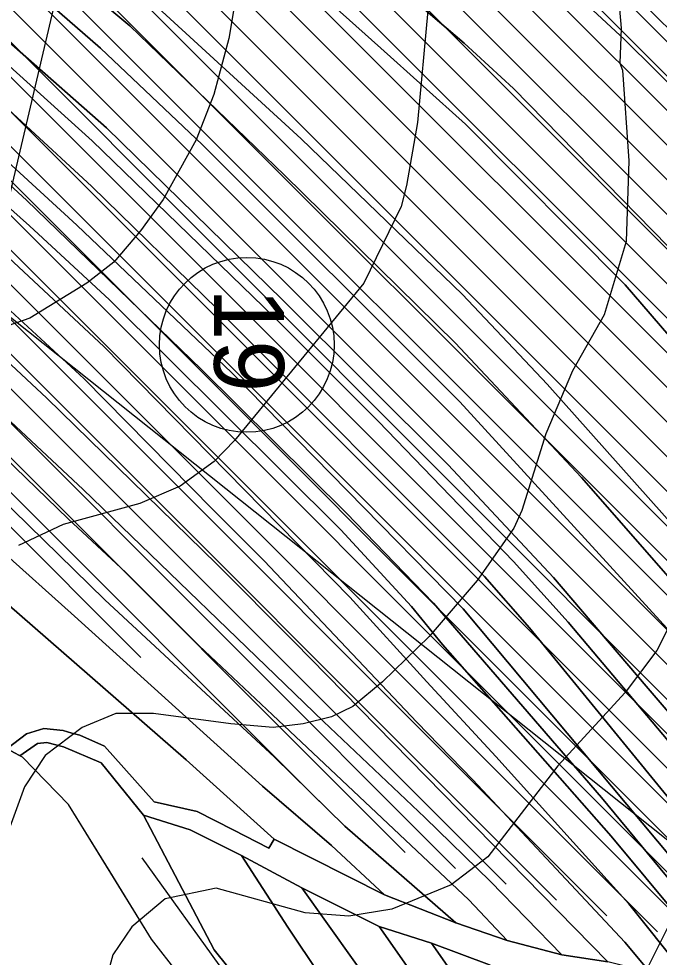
# Model space of a CAD drawing. Extents: x -510989 to -501240, y -1184665 to -1176098.
# Drawn here: x -505553.2 to -505370, y -1182374.7 to -1182106.3 of the extents above; entities that cross this region are included whole.
import ezdxf

# ---------------------------------------------------------------- set-up
doc = ezdxf.new("R2010")
doc.units = 0
for name, color, linetype in [('NAVRH_interakcni_prvky', 7, 'Continuous'), ('orna_puda', 7, 'Continuous'), ('ostatni_plocha_x_ostatni_komunikace', 7, 'Continuous'), ('popis', 7, 'Continuous'), ('STAV_erozne_ohrozene_plochy', 7, 'Continuous'), ('STAV_odtokove_linie', 7, 'Continuous'), ('STAV_vyrazne_udolnice', 7, 'Continuous'), ('trvaly_travni_porost', 7, 'Continuous'), ('vrstevnice_01', 7, 'Continuous'), ('vrstevnice_02', 7, 'Continuous')]:
    doc.layers.add(name, color=color, linetype=linetype)

msp = doc.modelspace()

# ---------------------------------------------------------------- linework, layer by layer
at = {"layer": 'NAVRH_interakcni_prvky'}
msp.add_lwpolyline([(-505608.99, -1182282.38), (-505565.31, -1182197.02), (-505541.49, -1182095.78), (-505537.52, -1182014.39), (-505537.52, -1181958.81), (-505551.42, -1181861.54), (-505543.48, -1181770.22), (-505601.05, -1181698.76)], dxfattribs=at)
at = {"layer": 'orna_puda'}
for points in [[(-505584.61, -1181971.35), (-505549.33, -1182005.12), (-505452.81, -1182090.24), (-505425.83, -1182113.33), (-505411.76, -1182126.27), (-505367.44, -1182171.49), (-505349.75, -1182191.77), (-505323.63, -1182222.02), (-505283.06, -1182271.94), (-505258.09, -1182307.38), (-505257.86, -1182307.7), (-505226.26, -1182351.65), (-505241.61, -1182355.59), (-505271.5, -1182315.96), (-505294.02, -1182284.84), (-505330.4, -1182239.7), (-505379.76, -1182182.4), (-505425.42, -1182136.45), (-505449.63, -1182114.77), (-505566.1, -1182010.76)], [(-505566.1, -1182010.76), (-505449.63, -1182114.77), (-505425.42, -1182136.45), (-505379.76, -1182182.4), (-505330.4, -1182239.7), (-505294.02, -1182284.84), (-505271.5, -1182315.96), (-505241.61, -1182355.59), (-505266.95, -1182362.08), (-505275.95, -1182364.1), (-505298.69, -1182333.35), (-505352.13, -1182266.89), (-505402.08, -1182210.88), (-505426.3, -1182185.24), (-505472.43, -1182140.66), (-505513.32, -1182103.17), (-505548.69, -1182072.33), (-505575.74, -1182046.26)], [(-505575.74, -1182046.26), (-505548.69, -1182072.33), (-505513.32, -1182103.17), (-505472.43, -1182140.66), (-505426.3, -1182185.24), (-505402.08, -1182210.88), (-505352.13, -1182266.89), (-505298.69, -1182333.35), (-505275.95, -1182364.1), (-505285.64, -1182366.68), (-505297.41, -1182349.58), (-505324.32, -1182317.98), (-505360.11, -1182274.25), (-505392.22, -1182237.49), (-505428.43, -1182199.01), (-505477.26, -1182151.05), (-505521.45, -1182108.4), (-505546.57, -1182087.4), (-505591.18, -1182045.46)], [(-505591.18, -1182045.46), (-505546.57, -1182087.4), (-505521.45, -1182108.4), (-505477.26, -1182151.05), (-505428.43, -1182199.01), (-505392.22, -1182237.49), (-505360.11, -1182274.25), (-505324.32, -1182317.98), (-505297.41, -1182349.58), (-505285.64, -1182366.68), (-505296.59, -1182369.07), (-505309.57, -1182350.56), (-505365.73, -1182282.9), (-505427.03, -1182215.92), (-505500.72, -1182142.35), (-505529.84, -1182114.76), (-505588.6, -1182063.62)], [(-505588.6, -1182063.62), (-505529.84, -1182114.76), (-505500.72, -1182142.35), (-505427.03, -1182215.92), (-505365.73, -1182282.9), (-505309.57, -1182350.56), (-505296.59, -1182369.07), (-505307.29, -1182369.64), (-505313.59, -1182369.95), (-505328.19, -1182350.29), (-505373.76, -1182297.21), (-505400.25, -1182266.18), (-505430.38, -1182233.94), (-505477.83, -1182186.76), (-505528.18, -1182137.53), (-505577.6, -1182094)], [(-505412.33, -1182082.21), (-505379.96, -1182112.3), (-505362.05, -1182130.01), (-505339.49, -1182154.57), (-505330.35, -1182164.82), (-505303.54, -1182197.31), (-505288.36, -1182220.23), (-505280.62, -1182228.63), (-505263.74, -1182245.88), (-505247.69, -1182268.36), (-505204.02, -1182328.07), (-505193.72, -1182343.37), (-505206.22, -1182347.05), (-505226.26, -1182351.65), (-505257.86, -1182307.7), (-505258.09, -1182307.38), (-505283.06, -1182271.94), (-505323.63, -1182222.02), (-505349.75, -1182191.77), (-505367.44, -1182171.49), (-505411.76, -1182126.27), (-505425.83, -1182113.33), (-505452.81, -1182090.24)], [(-505381.51, -1182095.2), (-505355.45, -1182120.85), (-505327.42, -1182150.7), (-505298.01, -1182186.75), (-505281.58, -1182213.53), (-505258.83, -1182235.72), (-505192.43, -1182326.07), (-505183.08, -1182340.66), (-505193.72, -1182343.37), (-505204.02, -1182328.07), (-505247.69, -1182268.36), (-505263.74, -1182245.88), (-505280.62, -1182228.63), (-505288.36, -1182220.23), (-505303.54, -1182197.31), (-505330.35, -1182164.82), (-505339.49, -1182154.57), (-505362.05, -1182130.01), (-505379.96, -1182112.3), (-505412.33, -1182082.21)], [(-505577.6, -1182094), (-505528.18, -1182137.53), (-505477.83, -1182186.76), (-505430.38, -1182233.94), (-505400.25, -1182266.18), (-505373.76, -1182297.21), (-505328.19, -1182350.29), (-505313.59, -1182369.95), (-505319.56, -1182370.24), (-505337.82, -1182348.02), (-505396.12, -1182278.95), (-505411.7, -1182261.52), (-505450.47, -1182221.47), (-505480.17, -1182191.64), (-505532.27, -1182141.24), (-505587.42, -1182091.43)], [(-505587.42, -1182091.43), (-505532.27, -1182141.24), (-505480.17, -1182191.64), (-505450.47, -1182221.47), (-505411.7, -1182261.52), (-505396.12, -1182278.95), (-505337.82, -1182348.02), (-505319.56, -1182370.24), (-505326.37, -1182371.4), (-505331.95, -1182372.38), (-505407.16, -1182280.57), (-505419.98, -1182265.82), (-505496.43, -1182189.37), (-505532.37, -1182154.29), (-505570.03, -1182119.63)], [(-505369.15, -1182091.43), (-505337.03, -1182124.65), (-505325.28, -1182137.4), (-505292.28, -1182178.91), (-505274.91, -1182206.02), (-505254.94, -1182224.3), (-505219.6, -1182269.22), (-505196.37, -1182300.53), (-505172.46, -1182335.04), (-505183.08, -1182340.66), (-505192.43, -1182326.07), (-505258.83, -1182235.72), (-505281.58, -1182213.53), (-505298.01, -1182186.75), (-505327.42, -1182150.7), (-505355.45, -1182120.85), (-505381.51, -1182095.2)], [(-505570.03, -1182119.63), (-505532.37, -1182154.29), (-505496.43, -1182189.37), (-505419.98, -1182265.82), (-505407.16, -1182280.57), (-505331.95, -1182372.38), (-505344.33, -1182374.03), (-505362.19, -1182351.49), (-505426.09, -1182275.05), (-505492.28, -1182207.63), (-505536.68, -1182165.35), (-505591.42, -1182115.18)], [(-505572.74, -1182138.34), (-505551.04, -1182158.25), (-505501.06, -1182206.51), (-505459.63, -1182247.61), (-505434.63, -1182273.45), (-505386.54, -1182329.08), (-505348.89, -1182374.58), (-505353.99, -1182375.84), (-505383.8, -1182340.06), (-505432.05, -1182285.28), (-505440.88, -1182274.42), (-505461.13, -1182252.52), (-505527.32, -1182186.73), (-505550.22, -1182165.56), (-505566.35, -1182151.16)], [(-505566.35, -1182151.16), (-505550.22, -1182165.56), (-505527.32, -1182186.73), (-505461.13, -1182252.52), (-505440.88, -1182274.42), (-505432.05, -1182285.28), (-505383.8, -1182340.06), (-505353.99, -1182375.84), (-505363.58, -1182378.47), (-505378.73, -1182359.48), (-505416.78, -1182317.32), (-505436.54, -1182296), (-505458.49, -1182271.78), (-505528.84, -1182200.14), (-505556.2, -1182174.66)], [(-505556.2, -1182174.66), (-505528.84, -1182200.14), (-505458.49, -1182271.78), (-505436.54, -1182296), (-505416.78, -1182317.32), (-505378.73, -1182359.48), (-505363.58, -1182378.47), (-505372.62, -1182379.09), (-505379.9, -1182370.43), (-505423.31, -1182323.98), (-505439.36, -1182307.51), (-505483.05, -1182261.36), (-505497.81, -1182246.58), (-505534.54, -1182209.27), (-505563.19, -1182182.97)], [(-505580.26, -1182182.28), (-505545.18, -1182214.83), (-505496.59, -1182262.3), (-505474.45, -1182284.56), (-505384.77, -1182376.07), (-505397.92, -1182374.05), (-505418.27, -1182353.06), (-505437.11, -1182334.78), (-505466.09, -1182307.35), (-505534.87, -1182240.97), (-505580.88, -1182197.95)], [(-505563.19, -1182182.97), (-505534.54, -1182209.27), (-505497.81, -1182246.58), (-505483.05, -1182261.36), (-505439.36, -1182307.51), (-505423.31, -1182323.98), (-505379.9, -1182370.43), (-505372.62, -1182379.09), (-505384.77, -1182376.07), (-505474.45, -1182284.56), (-505496.59, -1182262.3), (-505545.18, -1182214.83), (-505580.26, -1182182.28)], [(-505580.88, -1182197.95), (-505534.87, -1182240.97), (-505466.09, -1182307.35), (-505437.11, -1182334.78), (-505418.27, -1182353.06), (-505397.92, -1182374.05), (-505413.5, -1182369.97), (-505424.5, -1182358.3), (-505480.69, -1182305.44), (-505501.75, -1182285.6), (-505522.58, -1182264.68), (-505539.1, -1182249.38), (-505560.4, -1182228.84)], [(-505579.93, -1182239.02), (-505537.28, -1182277.15), (-505483.49, -1182325.83), (-505463.79, -1182342.81), (-505448.59, -1182356.88), (-505480.2, -1182341.01), (-505505.38, -1182318.31), (-505623.88, -1182215)], [(-505623.88, -1182215), (-505505.38, -1182318.31), (-505480.2, -1182341.01), (-505481.69, -1182343.53), (-505491.87, -1182338.34), (-505502.21, -1182333.08), (-505514.54, -1182330.31), (-505528.69, -1182314.33), (-505535.74, -1182311.24), (-505538.02, -1182310.62), (-505540.59, -1182309.92), (-505546.06, -1182309.29), (-505551.03, -1182310.8), (-505556.64, -1182315.12)], [(-505560.4, -1182228.84), (-505539.1, -1182249.38), (-505522.58, -1182264.68), (-505501.75, -1182285.6), (-505480.69, -1182305.44), (-505424.5, -1182358.3), (-505413.5, -1182369.97), (-505428.22, -1182364.88), (-505459.95, -1182337.25), (-505480.06, -1182317.56), (-505528.59, -1182272.56), (-505563.68, -1182238.3)], [(-505563.68, -1182238.3), (-505528.59, -1182272.56), (-505480.06, -1182317.56), (-505459.95, -1182337.25), (-505428.22, -1182364.88), (-505448.59, -1182356.88), (-505463.79, -1182342.81), (-505483.49, -1182325.83), (-505537.28, -1182277.15), (-505579.93, -1182239.02)]]:
    msp.add_lwpolyline(points, dxfattribs=at)
at = {"layer": 'ostatni_plocha_x_ostatni_komunikace'}
msp.add_lwpolyline([(-505418.57, -1182376.91), (-505435.19, -1182370.68), (-505450.12, -1182365.9), (-505472.31, -1182354.85), (-505489.5, -1182345.68), (-505504.23, -1182338.32), (-505517.54, -1182334.06), (-505529.63, -1182319.17), (-505540.46, -1182314.58), (-505545.18, -1182313.32), (-505547.89, -1182313.63), (-505552.97, -1182317.1), (-505556.64, -1182315.12), (-505551.03, -1182310.8), (-505546.06, -1182309.29), (-505540.59, -1182309.92), (-505538.02, -1182310.62), (-505535.74, -1182311.24), (-505528.69, -1182314.33), (-505514.54, -1182330.31), (-505502.21, -1182333.08), (-505491.87, -1182338.34), (-505481.69, -1182343.53), (-505480.2, -1182341.01), (-505448.59, -1182356.88), (-505428.22, -1182364.88), (-505413.5, -1182369.97), (-505397.92, -1182374.05), (-505384.77, -1182376.07)], dxfattribs=at)
at = {"layer": 'popis'}
msp.add_lwpolyline([(-505333.58, -1182650.08), (-505360.57, -1182611.94), (-505382.19, -1182577), (-505390.4, -1182557.12), (-505398.6, -1182537.25), (-505408.11, -1182520.53), (-505418.12, -1182507.31), (-505446.34, -1182476.48), (-505468.66, -1182447.55), (-505479.52, -1182427.88), (-505490.37, -1182408.2), (-505495.09, -1182398.81), (-505499.81, -1182389.43), (-505515.23, -1182369.61), (-505527.14, -1182350.33), (-505539.05, -1182331.06), (-505552.21, -1182317.51), (-505557.61, -1182314.6)], dxfattribs=at)
at = {"layer": 'STAV_erozne_ohrozene_plochy'}
for p, q in [((-505584.62, -1181896), (-505174.59, -1182306.02)), ((-505591.99, -1181898.53), (-505180.6, -1182309.91)), ((-505599.36, -1181901.05), (-505186.61, -1182313.8)), ((-505606.73, -1181903.58), (-505192.62, -1182317.69)), ((-505614.1, -1181906.11), (-505198.63, -1182321.58)), ((-505628.84, -1181911.17), (-505210.65, -1182329.36)), ((-505621.47, -1181908.64), (-505204.64, -1182325.47)), ((-505636.21, -1181913.7), (-505216.66, -1182333.25)), ((-505643.58, -1181916.23), (-505222.67, -1182337.14)), ((-505650.95, -1181918.76), (-505228.68, -1182341.03)), ((-505658.32, -1181921.29), (-505235.89, -1182343.71)), ((-505665.69, -1181923.81), (-505244.24, -1182345.26)), ((-505673.06, -1181926.34), (-505252.6, -1182346.81)), ((-505680.44, -1181928.87), (-505260.95, -1182348.36)), ((-505687.81, -1181931.4), (-505269.3, -1182349.91)), ((-505695.18, -1181933.93), (-505277.65, -1182351.46)), ((-505702.55, -1181936.46), (-505286, -1182353.01)), ((-505709.92, -1181938.99), (-505294.35, -1182354.56)), ((-505717.29, -1181941.52), (-505302.7, -1182356.11)), ((-505724.66, -1181944.04), (-505311.05, -1182357.65)), ((-505732.03, -1181946.57), (-505319.4, -1182359.2)), ((-505739.4, -1181949.1), (-505327.75, -1182360.75)), ((-505746.77, -1181951.63), (-505336.1, -1182362.3)), ((-505751.45, -1181956.85), (-505344.45, -1182363.85)), ((-505754.06, -1181964.15), (-505352.8, -1182365.4)), ((-505756.66, -1181971.44), (-505361.15, -1182366.95)), ((-505759.27, -1181978.73), (-505370.56, -1182367.45)), ((-505761.88, -1181986.02), (-505384.98, -1182362.92)), ((-505764.49, -1181993.31), (-505399.41, -1182358.39)), ((-505767.1, -1182000.6), (-505413.84, -1182353.86)), ((-505769.71, -1182007.89), (-505428.27, -1182349.33)), ((-505772.31, -1182015.18), (-505442.7, -1182344.8)), ((-505774.92, -1182022.48), (-505467.22, -1182330.18)), ((-505777.53, -1182029.77), (-505518.33, -1182288.97))]:
    msp.add_line(p, q, dxfattribs=at)
at = {"layer": 'STAV_odtokove_linie'}
msp.add_line((-505775.19, -1182017), (-505329.16, -1182371.89), dxfattribs=at)
msp.add_circle((-505488.01, -1182199.6), 25, dxfattribs=at)
at = {"layer": 'STAV_vyrazne_udolnice'}
msp.add_lwpolyline([(-505518.03, -1182346.33), (-505494.32, -1182379.28), (-505473.42, -1182413.83), (-505441.67, -1182456.41), (-505416.75, -1182488.55), (-505401.88, -1182512.25)], dxfattribs=at)
at = {"layer": 'trvaly_travni_porost'}
for points in [[(-505591.42, -1182115.18), (-505536.68, -1182165.35), (-505492.28, -1182207.63), (-505426.09, -1182275.05), (-505362.19, -1182351.49), (-505344.33, -1182374.03), (-505348.89, -1182374.58), (-505386.54, -1182329.08), (-505434.63, -1182273.45), (-505459.63, -1182247.61), (-505501.06, -1182206.51), (-505551.04, -1182158.25), (-505572.74, -1182138.34)], [(-505499.81, -1182389.43), (-505515.23, -1182369.61), (-505539.05, -1182331.06), (-505552.21, -1182317.51), (-505552.97, -1182317.1), (-505547.89, -1182313.63), (-505545.18, -1182313.32), (-505540.46, -1182314.58), (-505529.63, -1182319.17), (-505517.54, -1182334.06), (-505497.35, -1182372.61), (-505477.83, -1182396.95)]]:
    msp.add_lwpolyline(points, dxfattribs=at)
for points in [[(-505517.54, -1182334.06), (-505504.23, -1182338.32), (-505489.5, -1182345.68), (-505476.25, -1182366.14), (-505457.74, -1182393.8), (-505397.19, -1182477.65), (-505381.79, -1182500.1), (-505359.57, -1182529.02), (-505329.03, -1182568.56), (-505291.97, -1182614.24), (-505267.23, -1182643.21), (-505247.7, -1182666.47), (-505271, -1182663.96), (-505290.2, -1182663.85), (-505311.86, -1182648.82), (-505331.6, -1182629.31), (-505363.84, -1182587.69), (-505374.34, -1182570.27), (-505389.96, -1182535.65), (-505404.12, -1182506.69), (-505446.41, -1182445.77), (-505477.83, -1182396.95), (-505497.35, -1182372.61)], [(-505489.5, -1182345.68), (-505472.31, -1182354.85), (-505391.53, -1182468.11), (-505379.03, -1182485.79), (-505344.76, -1182530.5), (-505308.27, -1182576.65), (-505288.44, -1182600.37), (-505272.59, -1182620.47), (-505239.91, -1182658.99), (-505238.73, -1182660.96), (-505247.7, -1182666.47), (-505267.23, -1182643.21), (-505291.97, -1182614.24), (-505329.03, -1182568.56), (-505359.57, -1182529.02), (-505381.79, -1182500.1), (-505397.19, -1182477.65), (-505457.74, -1182393.8), (-505476.25, -1182366.14)], [(-505472.31, -1182354.85), (-505450.12, -1182365.9), (-505412.39, -1182419.78), (-505366.49, -1182483.9), (-505322.12, -1182542.36), (-505283.39, -1182590.05), (-505270.38, -1182605.13), (-505255.85, -1182621.45), (-505233.85, -1182648.21), (-505235.5, -1182654.51), (-505239.91, -1182658.99), (-505272.59, -1182620.47), (-505288.44, -1182600.37), (-505308.27, -1182576.65), (-505344.76, -1182530.5), (-505379.03, -1182485.79), (-505391.53, -1182468.11)], [(-505450.12, -1182365.9), (-505435.19, -1182370.68), (-505416.91, -1182396.82), (-505390.83, -1182433.27), (-505355.59, -1182483.23), (-505307.85, -1182544.11), (-505276.04, -1182583.76), (-505250.95, -1182612.96), (-505230.87, -1182637.15), (-505233.85, -1182648.21), (-505255.85, -1182621.45), (-505270.38, -1182605.13), (-505283.39, -1182590.05), (-505322.12, -1182542.36), (-505366.49, -1182483.9), (-505412.39, -1182419.78)], [(-505435.19, -1182370.68), (-505418.57, -1182376.91), (-505370.89, -1182444.81), (-505337.39, -1182488.73), (-505269.23, -1182575.74), (-505244.42, -1182603.78), (-505222.06, -1182631.17), (-505230.87, -1182637.15), (-505250.95, -1182612.96), (-505276.04, -1182583.76), (-505307.85, -1182544.11), (-505355.59, -1182483.23), (-505390.83, -1182433.27), (-505416.91, -1182396.82)]]:
    msp.add_lwpolyline(points, close=True, dxfattribs=at)
at = {"layer": 'vrstevnice_01'}
for points in [[(-505373.91, -1182379), (-505365.91, -1182363), (-505360.81, -1182352), (-505353.5, -1182340), (-505345.09, -1182328), (-505324.41, -1182306), (-505319.69, -1182299), (-505315.81, -1182290), (-505311, -1182277), (-505307.81, -1182262), (-505302.69, -1182249), (-505292.5, -1182227), (-505287.81, -1182212), (-505287.31, -1182197), (-505288.41, -1182185), (-505294.81, -1182163), (-505305.69, -1182133), (-505306.91, -1182127), (-505310.91, -1182114), (-505319.91, -1182069)], [(-505382, -1182097), (-505380.91, -1182109), (-505381.31, -1182119), (-505380.5, -1182121), (-505378.69, -1182147), (-505379.5, -1182170), (-505385.81, -1182191), (-505394.81, -1182207), (-505402.5, -1182225), (-505409.31, -1182247), (-505411.59, -1182252), (-505422.09, -1182267), (-505435.81, -1182283), (-505449.19, -1182296), (-505457.69, -1182303), (-505463.81, -1182306), (-505471.91, -1182308), (-505480.5, -1182309), (-505492.59, -1182308)], [(-505491.19, -1182100), (-505493.19, -1182112), (-505497.41, -1182128), (-505502.5, -1182141), (-505511.91, -1182158), (-505518.41, -1182167), (-505526.09, -1182176), (-505533.81, -1182182), (-505550.09, -1182192), (-505567.41, -1182198)], [(-505492.59, -1182308), (-505514.69, -1182305), (-505525.5, -1182305), (-505535.09, -1182309), (-505545.69, -1182317), (-505551.59, -1182326), (-505565.5, -1182364), (-505571, -1182373), (-505587.19, -1182391), (-505591, -1182394), (-505605, -1182410), (-505606, -1182412), (-505609.59, -1182416), (-505616.31, -1182426), (-505620.5, -1182434), (-505629.31, -1182444), (-505634.54, -1182452.2)]]:
    msp.add_lwpolyline(points, dxfattribs=at)
at = {"layer": 'vrstevnice_02'}
for points in [[(-505351, -1182085), (-505346.69, -1182114), (-505335.69, -1182170), (-505336, -1182191), (-505343.5, -1182215), (-505351.81, -1182233), (-505362.59, -1182271), (-505370.69, -1182287), (-505379.81, -1182299), (-505399, -1182320), (-505419.09, -1182346), (-505429.5, -1182354), (-505446.5, -1182361), (-505458.81, -1182363), (-505471.31, -1182362), (-505496.81, -1182355), (-505511.41, -1182358), (-505520.91, -1182366), (-505526.31, -1182374), (-505535, -1182406)], [(-505436.19, -1182104), (-505439.19, -1182136), (-505442.31, -1182154), (-505443.81, -1182160), (-505454.5, -1182182), (-505491.5, -1182227), (-505497.31, -1182233), (-505507.09, -1182240), (-505518.59, -1182245), (-505540.5, -1182251), (-505553.31, -1182257)]]:
    msp.add_lwpolyline(points, dxfattribs=at)

# ---------------------------------------------------------------- texts
at = {"layer": 'STAV_odtokove_linie'}
msp.add_text('19', height=20, rotation=270, dxfattribs=at).set_placement((-505497.36, -1182183.39))

doc.saveas('drawing.dxf')
